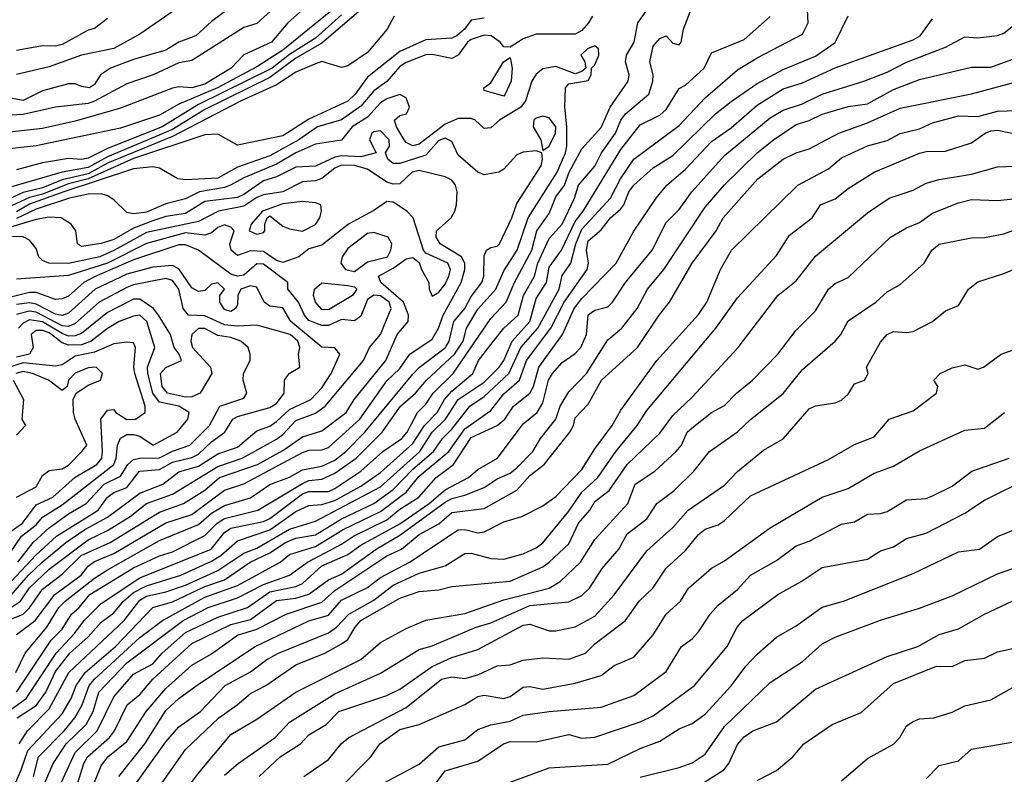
# Model space of a CAD drawing. Header units: metres. Extents: x -51132 to -49532, y -231222 to -229437.
# Tile 469 of 656: x -50080 to -50005, y -230299 to -230241. Entities that reach past the tile are written whole.
import ezdxf

# ---------------------------------------------------------------- set-up
doc = ezdxf.new("R2010")
doc.units = ezdxf.units.M
for name, color, linetype in [('CONTOUR_HALF', 8, 'Continuous'), ('CONTOUR_INDEX', 1, 'Continuous'), ('CONTOUR_INTER', 3, 'Continuous')]:
    doc.layers.add(name, color=color, linetype=linetype)

msp = doc.modelspace()

# ---------------------------------------------------------------- linework, layer by layer
at = {"layer": 'CONTOUR_HALF'}
for points, elevation in [([(-50058.08, -230237.662), (-50062.08, -230241.311), (-50063.08, -230241.632), (-50067.08, -230244.166), (-50068.08, -230244.352), (-50070.073, -230245.259), (-50072.08, -230245.956), (-50074.58, -230247.303), (-50075.08, -230247.461), (-50077.58, -230247.742), (-50080.08, -230248.331), (-50083.08, -230248.472)], 69.5), ([(-50066.21, -230238.759), (-50071.08, -230242.146), (-50073.08, -230243.243), (-50075.58, -230243.76), (-50078.08, -230244.657), (-50080.58, -230245.228)], 70.5), ([(-50082.403, -230303.759), (-50080.232, -230298.759), (-50079.709, -230297.259), (-50077.08, -230294.438), (-50076.367, -230293.259), (-50075.998, -230292.259), (-50075.296, -230291.259), (-50072.966, -230289.259), (-50070.097, -230286.259), (-50068.58, -230285.821), (-50066.08, -230284.646), (-50064.58, -230284.129), (-50062.589, -230282.759), (-50061.08, -230282.039), (-50059.867, -230281.259), (-50059.08, -230280.932), (-50057.58, -230280.655), (-50055.58, -230279.445), (-50053.08, -230278.245), (-50051.58, -230277.181), (-50050.08, -230275.608), (-50048.477, -230274.259), (-50047.807, -230273.259), (-50047.08, -230272.536), (-50045.691, -230270.759), (-50044.58, -230270.02), (-50042.678, -230268.259), (-50041.757, -230266.259), (-50040.466, -230264.759), (-50038.817, -230261.759), (-50038.58, -230260.712), (-50037.906, -230259.759), (-50037.545, -230258.259), (-50037.08, -230257.133), (-50034.868, -230254.759), (-50034.105, -230253.259), (-50033.08, -230251.759), (-50029.58, -230249.173), (-50027.58, -230247.028), (-50025.08, -230244.878), (-50023.58, -230243.96), (-50020.08, -230242.136), (-50019.661, -230241.259), (-50019.693, -230240.259)], 67.5), ([(-50055.58, -230239.693), (-50060.08, -230243.372), (-50062.08, -230244.641), (-50065.102, -230246.259), (-50068.08, -230247.524), (-50069.58, -230248.365), (-50072.58, -230249.369), (-50079.08, -230250.733), (-50082.08, -230251.072)], 68.5), ([(-50054.08, -230240.259), (-50057.08, -230242.818), (-50059.08, -230243.995), (-50061.08, -230245.478), (-50066.08, -230247.946), (-50068.58, -230249.479), (-50073.58, -230251.586), (-50075.08, -230252.404), (-50077.08, -230252.769), (-50081.58, -230254.074)], 67.5), ([(-50080.545, -230294.759), (-50079.08, -230293.804), (-50078.332, -230292.759), (-50077.58, -230291.187), (-50076.487, -230289.759), (-50075.08, -230288.526), (-50074.08, -230287.374), (-50073.08, -230286.666), (-50072.352, -230285.759), (-50071.58, -230285.101), (-50070.58, -230284.595), (-50067.931, -230283.759), (-50065.58, -230282.698), (-50064.859, -230282.259), (-50063.58, -230281.126), (-50061.08, -230280.278), (-50059.08, -230278.871), (-50058.08, -230278.402), (-50057.08, -230278.324), (-50056.08, -230278.019), (-50054.08, -230276.911), (-50052.58, -230275.877), (-50050.08, -230273.645), (-50049.182, -230272.259), (-50048.212, -230271.259), (-50047.635, -230270.259), (-50047.08, -230269.614), (-50045.467, -230268.259), (-50045.03, -230267.259), (-50043.869, -230265.759), (-50043.069, -230264.759), (-50041.967, -230263.759), (-50041.568, -230262.259), (-50040.721, -230260.759), (-50040.466, -230259.759), (-50039.58, -230257.864), (-50038.58, -230256.762), (-50037.631, -230254.759), (-50037.34, -230253.759), (-50036.08, -230252.288), (-50035.566, -230251.259), (-50034.468, -230249.759), (-50034.068, -230248.759), (-50033.723, -230248.259), (-50031.915, -230246.759), (-50031.604, -230245.759), (-50031.573, -230245.259), (-50031.83, -230244.259), (-50031.58, -230243.07), (-50031.08, -230242.468), (-50030.58, -230242.276), (-50030.08, -230242.833), (-50029.58, -230242.964), (-50029.421, -230242.759), (-50029.254, -230241.759), (-50028.486, -230239.759)], 66.5), ([(-50044.58, -230240.895), (-50045.58, -230241.072), (-50046.103, -230241.759), (-50046.698, -230242.259), (-50047.08, -230242.451), (-50049.08, -230242.577), (-50051.08, -230243.464), (-50053.58, -230245.452), (-50054.523, -230246.759), (-50055.08, -230247.294), (-50058.08, -230248.689), (-50060.08, -230249.958), (-50063.58, -230250.688), (-50065.08, -230249.837), (-50066.08, -230249.893), (-50071.58, -230251.703), (-50075.08, -230253.282), (-50076.58, -230253.654), (-50078.58, -230254.455), (-50079.58, -230254.697), (-50081.58, -230255.641)], 66.5), ([(-50078.405, -230299.759), (-50077.765, -230298.259), (-50076.765, -230296.759), (-50075.23, -230295.259), (-50074.696, -230294.259), (-50074.257, -230292.759), (-50072.08, -230290.504), (-50067.753, -230287.259), (-50065.837, -230286.259), (-50063.58, -230285.519), (-50061.58, -230284.48), (-50059.573, -230283.759), (-50058.197, -230282.759), (-50055.58, -230281.377), (-50054.648, -230280.759), (-50052.08, -230279.516), (-50051.08, -230278.701), (-50049.605, -230277.759), (-50048.277, -230276.259), (-50046.96, -230275.259), (-50045.58, -230273.185), (-50043.58, -230272.247), (-50043.006, -230271.759), (-50042.328, -230270.759), (-50041.08, -230269.766), (-50040.78, -230269.259), (-50040.376, -230267.759), (-50038.556, -230265.259), (-50037.672, -230263.259), (-50037.08, -230262.468), (-50034.435, -230259.759), (-50033.08, -230257.303), (-50031.362, -230254.759), (-50030.528, -230253.759), (-50029.08, -230252.524), (-50027.08, -230250.387), (-50025.58, -230249.336), (-50023.58, -230247.593), (-50021.58, -230246.356), (-50020.08, -230245.87), (-50017.58, -230244.723), (-50011.58, -230242.574), (-50011.039, -230242.259), (-50010.08, -230240.961)], 68.5), ([(-50080.575, -230292.759), (-50077.906, -230288.759), (-50077.08, -230287.918), (-50076.343, -230286.759), (-50075.758, -230286.259), (-50074.939, -230285.259), (-50071.58, -230283.197), (-50069.58, -230282.288), (-50068.58, -230281.984), (-50066.08, -230280.704), (-50065.149, -230279.759), (-50064.58, -230279.4), (-50062.008, -230278.759), (-50058.58, -230276.705), (-50058.08, -230276.477), (-50057.08, -230276.378), (-50056.08, -230275.916), (-50054.429, -230274.759), (-50052.437, -230272.759), (-50051.035, -230270.759), (-50049.866, -230269.759), (-50049.017, -230268.759), (-50046.861, -230266.759), (-50046.215, -230265.759), (-50045.941, -230264.759), (-50045.08, -230263.301), (-50043.678, -230261.759), (-50043.08, -230260.361), (-50042.056, -230258.759), (-50041.198, -230256.259), (-50038.98, -230252.759), (-50038.336, -230251.259), (-50038.236, -230250.759), (-50038.23, -230249.259), (-50038.39, -230247.759), (-50038.316, -230246.259), (-50038.08, -230245.97), (-50036.58, -230245.701), (-50036.365, -230245.259), (-50036.331, -230244.759), (-50036.08, -230244.508), (-50035.761, -230243.759), (-50035.779, -230243.259), (-50036.08, -230243.046), (-50036.645, -230243.259), (-50037.138, -230243.759), (-50036.846, -230244.259), (-50036.773, -230244.759), (-50037.08, -230245.001), (-50037.58, -230245.19), (-50039.08, -230244.619), (-50040.08, -230244.798), (-50040.58, -230245.211), (-50040.925, -230245.759), (-50041.416, -230247.259), (-50041.769, -230247.759), (-50043.4, -230248.759), (-50044.08, -230249.339), (-50044.58, -230249.386), (-50045.279, -230248.759), (-50045.58, -230248.637), (-50046.58, -230248.636), (-50047.58, -230249.058), (-50049.58, -230250.61), (-50050.08, -230250.742), (-50050.58, -230250.485), (-50050.748, -230250.259), (-50051.341, -230249.259), (-50051.493, -230248.759), (-50051.08, -230248.39), (-50050.567, -230248.259), (-50050.333, -230247.759), (-50050.58, -230247.024), (-50051.08, -230246.776), (-50052.08, -230247.11), (-50052.58, -230247.412), (-50053.58, -230248.53), (-50054.76, -230249.259), (-50055.58, -230250.293), (-50057.58, -230250.597), (-50059.08, -230251.262), (-50060.58, -230252.152), (-50063.08, -230253.188), (-50064.117, -230253.759), (-50064.58, -230253.941), (-50066.505, -230254.259), (-50067.58, -230254.812), (-50069.08, -230255.205), (-50070.58, -230255.836), (-50071.58, -230255.975), (-50072.08, -230255.87), (-50073.08, -230254.888), (-50073.58, -230254.59), (-50074.08, -230254.427), (-50075.08, -230254.453), (-50076.504, -230254.759), (-50079.08, -230255.615), (-50080.58, -230256.314)], 65.5), ([(-50075.853, -230299.759), (-50075.414, -230298.259), (-50075.127, -230297.759), (-50073.419, -230296.259), (-50073.031, -230295.759), (-50072.061, -230293.759), (-50071.08, -230292.947), (-50070.079, -230291.759), (-50067.08, -230289.034), (-50064.08, -230287.558), (-50062.58, -230287.184), (-50060.58, -230285.716), (-50059.08, -230285.549), (-50058.08, -230285.241), (-50056.58, -230284.121), (-50055.58, -230283.697), (-50052.891, -230281.759), (-50051.08, -230280.696), (-50047.58, -230278.162), (-50047.08, -230277.873), (-50046.08, -230277.618), (-50044.58, -230277.015), (-50043.58, -230276.361), (-50042.58, -230275.907), (-50042.08, -230275.504), (-50040.838, -230274.259), (-50040.249, -230273.259), (-50039.084, -230271.759), (-50038.742, -230270.759), (-50038.08, -230269.657), (-50036.704, -230268.259), (-50035.08, -230265.663), (-50033.983, -230264.759), (-50032.805, -230263.259), (-50032.01, -230261.759), (-50030.75, -230260.259), (-50027.58, -230255.444), (-50026.08, -230253.72), (-50023.571, -230251.259), (-50022.31, -230250.259), (-50020.58, -230249.1), (-50019.58, -230248.788), (-50018.58, -230248.299), (-50016.58, -230247.713), (-50015.08, -230247.494), (-50013.08, -230246.395), (-50011.08, -230245.636), (-50007.08, -230244.677), (-50005.58, -230244.679), (-50002.08, -230243.405)], 69.5), ([(-50072.706, -230299.259), (-50070.703, -230296.759), (-50069.08, -230294.181), (-50068.08, -230293.258), (-50066.58, -230292.164), (-50062.205, -230289.259), (-50058.08, -230287.276), (-50056.58, -230286.842), (-50055.58, -230285.692), (-50053.58, -230284.723), (-50052.58, -230283.951), (-50050.345, -230282.759), (-50046.58, -230280.286), (-50046.08, -230280.265), (-50045.08, -230280.518), (-50044.58, -230280.421), (-50043.08, -230279.67), (-50041.689, -230279.259), (-50040.08, -230278.432), (-50039.08, -230277.712), (-50037.08, -230275.641), (-50036.08, -230274.036), (-50034.729, -230272.259), (-50034.08, -230271.075), (-50031.299, -230267.259), (-50028.08, -230263.71), (-50027.46, -230262.759), (-50026.397, -230260.259), (-50025.541, -230258.759), (-50020.44, -230253.759), (-50018.08, -230252.496), (-50017.08, -230251.651), (-50015.08, -230250.741), (-50013.58, -230250.317), (-50012.58, -230249.79), (-50011.08, -230249.428), (-50010.08, -230248.955), (-50008.08, -230248.42), (-50006.58, -230248.46), (-50005.08, -230248.054), (-50002.08, -230247.948)], 70.5), ([(-50080.58, -230288.333), (-50079.15, -230287.259), (-50077.627, -230285.259), (-50075.617, -230283.759), (-50075.08, -230283.083), (-50074.58, -230282.724), (-50073.08, -230282.103), (-50069.08, -230279.732), (-50067.08, -230279.095), (-50064.58, -230277.226), (-50063.08, -230276.738), (-50058.58, -230274.322), (-50058.08, -230274.148), (-50057.08, -230274.119), (-50056.58, -230273.94), (-50054.167, -230271.759), (-50052.08, -230268.818), (-50051.08, -230267.857), (-50050.32, -230266.759), (-50048.58, -230265.598), (-50048.093, -230264.759), (-50047.735, -230263.759), (-50046.351, -230261.259), (-50046.065, -230260.259), (-50046.071, -230259.759), (-50046.332, -230259.259), (-50047.971, -230258.259), (-50048.29, -230257.759), (-50048.261, -230257.259), (-50047.136, -230256.259), (-50046.836, -230255.759), (-50046.72, -230255.259), (-50046.663, -230254.259), (-50046.803, -230253.759), (-50047.08, -230253.375), (-50047.58, -230253.104), (-50049.58, -230252.628), (-50050.138, -230252.759), (-50051.08, -230253.662), (-50051.58, -230253.674), (-50052.08, -230253.538), (-50053.58, -230252.528), (-50054.58, -230252.246), (-50055.58, -230252.219), (-50056.08, -230252.442), (-50057.08, -230253.235), (-50057.58, -230253.416), (-50058.58, -230253.498), (-50060.08, -230254.282), (-50061.58, -230254.502), (-50062.08, -230254.693), (-50063.08, -230255.371), (-50065.025, -230255.759), (-50066.58, -230256.548), (-50070.58, -230257.41), (-50073.08, -230258.796), (-50074.16, -230259.259), (-50076.58, -230259.785), (-50078.106, -230259.759), (-50078.58, -230259.545), (-50078.866, -230259.259), (-50079.08, -230258.622), (-50079.58, -230258.001), (-50080.08, -230257.744), (-50081.08, -230257.715)], 64.5), ([(-50069.381, -230299.759), (-50067.58, -230297.193), (-50065.003, -230294.759), (-50063.593, -230293.759), (-50062.58, -230292.862), (-50061.401, -230292.259), (-50059.08, -230290.665), (-50056.841, -230289.759), (-50055.58, -230289.046), (-50055.08, -230288.716), (-50054.528, -230287.759), (-50054.08, -230287.26), (-50051.08, -230285.546), (-50049.58, -230285.028), (-50048.08, -230284.9), (-50047.08, -230284.647), (-50042.58, -230284.236), (-50040.08, -230283.125), (-50039.58, -230282.759), (-50038.08, -230281.346), (-50037.316, -230279.759), (-50036.465, -230278.759), (-50036.08, -230278.088), (-50034.96, -230277.259), (-50033.58, -230275.253), (-50031.08, -230272.849), (-50030.08, -230271.474), (-50028.58, -230270.063), (-50025.049, -230266.259), (-50021.994, -230262.259), (-50020.58, -230261.126), (-50019.08, -230259.214), (-50015.08, -230255.876), (-50013.414, -230254.759), (-50011.58, -230254.147), (-50010.58, -230253.605), (-50009.58, -230253.319), (-50007.08, -230252.914), (-50005.08, -230252.355), (-50003.08, -230252.275)], 71.5), ([(-50064.58, -230299.16), (-50063.512, -230298.259), (-50060.671, -230296.259), (-50059.58, -230295.072), (-50056.08, -230292.888), (-50052.58, -230291.301), (-50049.58, -230289.481), (-50048.58, -230289.195), (-50045.213, -230287.759), (-50044.08, -230287.435), (-50041.08, -230286.109), (-50038.08, -230285.819), (-50037.08, -230285.336), (-50036.492, -230284.759), (-50035.515, -230283.259), (-50034.236, -230281.759), (-50033.58, -230280.575), (-50032.08, -230279.437), (-50031.29, -230278.259), (-50029.972, -230277.259), (-50028.443, -230275.759), (-50027.244, -230274.259), (-50025.08, -230272.738), (-50024.08, -230271.781), (-50021.58, -230269.788), (-50020.08, -230267.936), (-50017.573, -230265.759), (-50017.139, -230265.259), (-50016.58, -230264.199), (-50014.448, -230262.759), (-50013.58, -230261.966), (-50012.58, -230261.406), (-50010.71, -230259.759), (-50010.135, -230258.759), (-50009.58, -230258.302), (-50007.08, -230257.801), (-50006.08, -230257.784), (-50004.58, -230257.489), (-50002.58, -230256.76)], 72.5), ([(-50053.58, -230257.477), (-50055.08, -230258.626), (-50055.512, -230259.259), (-50055.614, -230259.759), (-50055.273, -230260.259), (-50054.58, -230260.393), (-50053.58, -230259.664), (-50052.037, -230259.259), (-50051.774, -230258.759), (-50051.703, -230258.259), (-50051.979, -230257.759), (-50053.08, -230257.393), (-50053.58, -230257.477)], 63.5), ([(-50081.58, -230286.646), (-50080.286, -230285.759), (-50079.58, -230284.754), (-50078.08, -230283.296), (-50075.08, -230281.038), (-50073.58, -230280.321), (-50071.844, -230279.259), (-50070.58, -230278.254), (-50068.58, -230277.545), (-50065.08, -230275.4), (-50063.211, -230274.759), (-50060.58, -230273.298), (-50060.08, -230272.932), (-50059.08, -230271.861), (-50057.58, -230271.301), (-50056.833, -230270.759), (-50053.869, -230267.259), (-50053.406, -230266.259), (-50052.567, -230265.259), (-50051.754, -230263.259), (-50051.912, -230262.759), (-50052.58, -230262.277), (-50053.08, -230262.228), (-50053.58, -230262.566), (-50054.08, -230263.835), (-50054.58, -230264.199), (-50055.58, -230264.104), (-50056.58, -230264.563), (-50057.08, -230264.568), (-50058.08, -230264.171), (-50058.416, -230263.759), (-50058.877, -230262.759), (-50059.69, -230261.759), (-50059.688, -230261.259), (-50061.58, -230259.838), (-50062.08, -230259.803), (-50063.08, -230260.671), (-50063.58, -230260.764), (-50064.08, -230260.605), (-50066.58, -230258.764), (-50067.58, -230258.352), (-50068.08, -230258.347), (-50071.58, -230259.493), (-50074.58, -230260.808), (-50075.394, -230261.259), (-50076.58, -230262.31), (-50077.08, -230262.491), (-50077.58, -230262.555), (-50079.08, -230262.024), (-50079.58, -230262.009), (-50082.08, -230262.631)], 63.5), ([(-50081.004, -230284.259), (-50079.08, -230282.195), (-50077.518, -230280.759), (-50074.294, -230278.759), (-50073.57, -230277.759), (-50073.08, -230277.406), (-50072.08, -230277.01), (-50071.127, -230275.759), (-50069.58, -230275.634), (-50068.58, -230275.066), (-50067.08, -230274.713), (-50066.58, -230274.45), (-50065.58, -230273.5), (-50064.553, -230272.759), (-50063.927, -230271.759), (-50063.58, -230271.562), (-50061.08, -230270.854), (-50060.58, -230270.566), (-50059.987, -230269.759), (-50059.95, -230268.759), (-50059.593, -230268.259), (-50058.779, -230267.759), (-50058.868, -230266.759), (-50058.774, -230266.259), (-50058.918, -230265.759), (-50059.524, -230265.259), (-50062.08, -230264.532), (-50063.58, -230264.61), (-50064.58, -230264.506), (-50066.08, -230263.808), (-50067.34, -230263.759), (-50067.766, -230263.259), (-50068.08, -230261.768), (-50068.58, -230261.101), (-50069.08, -230260.943), (-50071.58, -230261.426), (-50072.08, -230261.628), (-50074.228, -230262.759), (-50076.08, -230264.397), (-50076.58, -230264.628), (-50077.08, -230264.573), (-50079.08, -230263.538), (-50079.58, -230263.445), (-50080.58, -230263.699)], 62.5), ([(-50081.08, -230282.04), (-50080.209, -230280.759), (-50079.08, -230279.891), (-50078.58, -230279.296), (-50077.08, -230278.353), (-50073.095, -230275.259), (-50072.918, -230274.759), (-50072.817, -230273.759), (-50072.58, -230273.235), (-50072.08, -230272.939), (-50071.58, -230272.937), (-50071.08, -230273.075), (-50070.066, -230273.759), (-50068.221, -230272.759), (-50067.395, -230271.759), (-50067.284, -230271.259), (-50068.095, -230270.759), (-50069.58, -230270.458), (-50070.08, -230269.765), (-50070.487, -230268.259), (-50070.494, -230267.759), (-50069.935, -230266.259), (-50070.562, -230264.259), (-50071.08, -230263.768), (-50071.58, -230263.837), (-50072.67, -230264.259), (-50073.58, -230264.79), (-50074.844, -230265.759), (-50075.58, -230266.035), (-50076.58, -230266.071), (-50077.08, -230265.883), (-50078.08, -230265.132), (-50078.58, -230264.928), (-50079.08, -230264.939), (-50079.454, -230265.259), (-50079.289, -230266.259), (-50079.58, -230266.758), (-50080.58, -230266.99)], 61.5), ([(-50058.479, -230299.259), (-50056.58, -230297.954), (-50055.605, -230296.759), (-50055.008, -230296.259), (-50050.58, -230293.94), (-50047.879, -230291.759), (-50047.08, -230291.591), (-50046.08, -230291.708), (-50045.08, -230291.43), (-50043.58, -230290.737), (-50042.58, -230290.67), (-50041.58, -230290.308), (-50040.08, -230290.127), (-50038.08, -230290.244), (-50036.795, -230289.759), (-50036.08, -230289.055), (-50033.708, -230287.259), (-50032.662, -230285.759), (-50031.619, -230284.759), (-50030.58, -230283.232), (-50029.08, -230281.867), (-50028.08, -230280.634), (-50027.58, -230280.24), (-50026.58, -230279.898), (-50026.08, -230279.57), (-50024.08, -230277.672), (-50018.08, -230274.874), (-50016.08, -230273.722), (-50014.58, -230273.132), (-50013.428, -230271.759), (-50011.58, -230271.12), (-50009.784, -230269.759), (-50009.678, -230269.259), (-50009.985, -230268.759), (-50009.493, -230268.259), (-50008.58, -230267.812), (-50007.58, -230267.587), (-50006.58, -230267.915), (-50006.155, -230267.759), (-50004.794, -230266.759), (-50002.58, -230265.959)], 73.5), ([(-50080.583, -230277.759), (-50079.08, -230276.969), (-50078.58, -230276.106), (-50078.08, -230275.703), (-50077.08, -230275.577), (-50076.58, -230275.31), (-50075.559, -230274.259), (-50075.178, -230273.759), (-50076.061, -230271.759), (-50076.207, -230271.259), (-50076.223, -230270.259), (-50075.985, -230269.759), (-50075.08, -230269.157), (-50074.108, -230268.759), (-50073.968, -230268.259), (-50074.447, -230267.759), (-50075.08, -230267.826), (-50076.08, -230268.219), (-50076.585, -230268.759), (-50076.694, -230269.259), (-50077.08, -230269.55), (-50078.127, -230268.759), (-50079.348, -230268.259), (-50080.08, -230268.088), (-50080.635, -230268.259)], 60.5), ([(-50080.831, -230268.759), (-50080.055, -230270.259), (-50080.175, -230271.759), (-50079.9, -230272.259), (-50080.58, -230273)], 60.5), ([(-50052.28, -230299.759), (-50049.58, -230298.315), (-50048.08, -230296.983), (-50046.08, -230296.448), (-50045.08, -230295.643), (-50044.08, -230295.298), (-50042.58, -230294.991), (-50041.58, -230294.544), (-50039.58, -230294.254), (-50035.58, -230293.934), (-50033.08, -230293.035), (-50030.58, -230291.188), (-50029.403, -230289.259), (-50028.58, -230288.667), (-50028.08, -230288.132), (-50027.19, -230286.759), (-50026.58, -230286.081), (-50025.08, -230284.866), (-50024.08, -230283.78), (-50022.08, -230282.651), (-50020.58, -230281.499), (-50019.58, -230281.155), (-50017.08, -230279.846), (-50016.08, -230279.665), (-50015.08, -230279.082), (-50014.08, -230279.029), (-50013.58, -230278.865), (-50012.08, -230277.974), (-50010.58, -230277.859), (-50010.08, -230277.656), (-50008.58, -230276.923), (-50007.051, -230275.759), (-50004.168, -230274.759)], 74.5), ([(-50042.58, -230299.695), (-50039.58, -230298.602), (-50035.08, -230298.312), (-50032.58, -230297.107), (-50031.08, -230296.534), (-50029.58, -230295.584), (-50028.58, -230295.186), (-50027.58, -230294.459), (-50025.58, -230292.295), (-50024.447, -230290.759), (-50023.58, -230289.854), (-50022.08, -230288.544), (-50020.58, -230287.671), (-50018.58, -230286.225), (-50016.941, -230285.759), (-50011.58, -230283.643), (-50008.08, -230281.979), (-50006.466, -230281.759), (-50005.08, -230280.787), (-50002.58, -230279.796)], 75.5), ([(-50028.535, -230300.259), (-50026.142, -230298.759), (-50025.746, -230298.259), (-50025.08, -230296.796), (-50024.58, -230296.211), (-50023.909, -230295.759), (-50022.08, -230295.042), (-50019.08, -230292.539), (-50013.58, -230290.019), (-50011.219, -230289.259), (-50009.58, -230288.339), (-50008.08, -230287.886), (-50006.08, -230286.765), (-50003.942, -230285.759)], 76.5), ([(-50017.08, -230299.584), (-50015.08, -230297.885), (-50013.08, -230296.781), (-50012.588, -230296.259), (-50012.08, -230295.355), (-50011.58, -230295.025), (-50011.08, -230294.834), (-50009.983, -230294.759), (-50008.58, -230294.304), (-50007.58, -230293.819), (-50005.58, -230293.374), (-50003.58, -230292.235)], 77.5)]:
    msp.add_lwpolyline(points, dxfattribs=dict(at, elevation=elevation))
at = {"layer": 'CONTOUR_INDEX'}
for points, elevation in [([(-50064.08, -230240.059), (-50065.58, -230241.166), (-50066.776, -230242.259), (-50068.08, -230242.764), (-50069.08, -230243.369), (-50071.58, -230244.092), (-50073.358, -230244.759), (-50074.11, -230245.259), (-50074.58, -230246.006), (-50074.976, -230246.259), (-50075.58, -230246.175), (-50076.08, -230245.948), (-50076.58, -230245.955), (-50078.58, -230246.489), (-50080.08, -230247.247), (-50081.58, -230246.967)], 70), ([(-50074.816, -230300.259), (-50074.08, -230298.451), (-50073.546, -230297.759), (-50072.08, -230296.556), (-50070.595, -230294.259), (-50069.08, -230292.485), (-50067.08, -230290.703), (-50065.58, -230289.83), (-50063.58, -230288.392), (-50062.08, -230287.936), (-50059.822, -230286.759), (-50057.08, -230285.839), (-50056.08, -230284.942), (-50052.08, -230282.282), (-50050.961, -230281.759), (-50049.58, -230280.628), (-50048.08, -230279.825), (-50047.08, -230278.935), (-50044.58, -230278.627), (-50042.08, -230277.23), (-50041.08, -230276.101), (-50039.973, -230275.259), (-50037.999, -230272.759), (-50037.708, -230272.259), (-50037.58, -230271.666), (-50036.58, -230270.609), (-50035.56, -230268.759), (-50032.794, -230266.259), (-50031.13, -230263.759), (-50030.315, -230262.759), (-50028.589, -230259.759), (-50026.722, -230257.259), (-50026.195, -230256.259), (-50023.532, -230253.259), (-50021.58, -230251.747), (-50020.58, -230251.272), (-50019.58, -230250.973), (-50017.28, -230249.759), (-50015.08, -230248.968), (-50012.58, -230247.826), (-50007.08, -230246.732), (-50002.58, -230245.533)], 70), ([(-50040.58, -230248.596), (-50040.774, -230248.759), (-50040.813, -230249.259), (-50040.227, -230250.259), (-50040.08, -230251.077), (-50039.58, -230250.749), (-50039.103, -230249.759), (-50039.075, -230249.259), (-50039.58, -230248.57), (-50040.08, -230248.459), (-50040.58, -230248.596)], 65), ([(-50080.625, -230291.259), (-50079.911, -230289.759), (-50078.254, -230287.759), (-50077.332, -230286.259), (-50076.83, -230285.759), (-50074.58, -230284.001), (-50073.58, -230283.365), (-50069.58, -230281.11), (-50066.58, -230279.869), (-50065.58, -230278.988), (-50064.58, -230278.395), (-50062.58, -230277.805), (-50061.08, -230276.795), (-50059.58, -230276.233), (-50058.58, -230275.65), (-50057.08, -230275.38), (-50056.08, -230274.926), (-50055.24, -230274.259), (-50053.783, -230272.759), (-50050.08, -230268.307), (-50049.58, -230267.795), (-50047.568, -230266.259), (-50047.293, -230265.759), (-50046.911, -230264.259), (-50046.083, -230263.259), (-50045.58, -230262.326), (-50044.778, -230261.259), (-50044.626, -230260.759), (-50044.58, -230259.184), (-50044.404, -230258.759), (-50044.08, -230258.552), (-50043.58, -230258.463), (-50043.405, -230258.259), (-50042.459, -230256.259), (-50042.08, -230255.158), (-50040.211, -230252.259), (-50040.094, -230251.759), (-50040.159, -230251.259), (-50040.58, -230251.117), (-50041.58, -230251.209), (-50042.08, -230251.412), (-50043.08, -230252.528), (-50043.45, -230252.759), (-50044.58, -230252.954), (-50045.08, -230252.75), (-50046.58, -230251.456), (-50047.08, -230250.394), (-50047.58, -230250.151), (-50048.08, -230250.328), (-50049.08, -230251.451), (-50051.08, -230252.085), (-50051.58, -230252.101), (-50052.006, -230251.759), (-50052.184, -230251.259), (-50051.887, -230250.759), (-50051.91, -230250.259), (-50052.58, -230249.576), (-50053.08, -230249.65), (-50053.247, -230249.759), (-50053.412, -230250.259), (-50052.908, -230251.259), (-50054.08, -230251.584), (-50055.58, -230251.504), (-50056.08, -230251.592), (-50057.58, -230252.299), (-50059.08, -230252.364), (-50060.58, -230253.104), (-50061.58, -230253.431), (-50063.08, -230254.483), (-50063.58, -230254.693), (-50066.08, -230255.025), (-50067.58, -230255.937), (-50069.08, -230256.176), (-50070.08, -230256.491), (-50071.58, -230257.066), (-50073.08, -230257.95), (-50074.08, -230258.234), (-50075.58, -230258.472), (-50075.895, -230258.259), (-50076.026, -230257.259), (-50076.379, -230256.759), (-50077.145, -230256.259), (-50078.08, -230256.223), (-50079.08, -230256.393), (-50082.018, -230257.259)], 65), ([(-50048.58, -230300.172), (-50047.58, -230298.836), (-50045.08, -230298.071), (-50043.105, -230296.759), (-50042.58, -230296.576), (-50040.58, -230296.588), (-50038.08, -230296.032), (-50037.08, -230296.319), (-50036.08, -230296.244), (-50032.58, -230295.049), (-50031.58, -230294.589), (-50028.393, -230292.259), (-50025.887, -230289.259), (-50025.108, -230287.759), (-50024.673, -230287.259), (-50021.989, -230285.259), (-50020.183, -230284.259), (-50018.58, -230283.191), (-50015.08, -230282.535), (-50014.08, -230281.908), (-50013.08, -230281.597), (-50012.08, -230280.955), (-50010.58, -230280.531), (-50007.58, -230279.01), (-50006.08, -230277.994), (-50002.568, -230276.259)], 75)]:
    msp.add_lwpolyline(points, dxfattribs=dict(at, elevation=elevation))
at = {"layer": 'CONTOUR_INTER'}
for points, elevation in [([(-50058.58, -230240.259), (-50059.708, -230241.259), (-50060.946, -230242.759), (-50063.08, -230243.716), (-50064.057, -230244.759), (-50066.08, -230245.996), (-50067.08, -230246.254), (-50068.08, -230246.184), (-50068.58, -230246.296), (-50072.58, -230247.822), (-50076.08, -230248.841), (-50078.58, -230249.396), (-50081.58, -230249.732)], 69), ([(-50081.222, -230294.259), (-50079.851, -230293.259), (-50077.534, -230289.759), (-50076.13, -230288.259), (-50075.382, -230287.259), (-50074.08, -230285.942), (-50071.08, -230283.978), (-50065.613, -230281.759), (-50064.58, -230280.48), (-50064.08, -230280.141), (-50061.58, -230279.633), (-50061.08, -230279.395), (-50058.58, -230277.515), (-50058.08, -230277.34), (-50056.58, -230277.327), (-50056.08, -230277.099), (-50054.08, -230275.753), (-50052.377, -230274.259), (-50050.92, -230273.259), (-50050.509, -230272.759), (-50049.714, -230271.259), (-50049.08, -230270.602), (-50048.514, -230269.759), (-50046.966, -230268.259), (-50044.08, -230264.02), (-50042.9, -230262.759), (-50042.254, -230261.259), (-50040.912, -230258.759), (-50040.534, -230257.259), (-50039.58, -230255.928), (-50039.08, -230254.647), (-50038.412, -230253.759), (-50038.05, -230252.759), (-50037.08, -230250.959), (-50035.58, -230249.307), (-50034.899, -230247.759), (-50033.493, -230245.759), (-50033.436, -230245.259), (-50033.71, -230244.259), (-50033.635, -230243.759), (-50033.056, -230242.759), (-50032.761, -230241.259), (-50031.681, -230239.759)], 66), ([(-50051.521, -230240.759), (-50052.061, -230241.759), (-50053.58, -230243.539), (-50055.08, -230244.568), (-50055.58, -230244.69), (-50057.08, -230244.233), (-50057.58, -230244.415), (-50059.08, -230245.063), (-50060.58, -230246.023), (-50063.3, -230247.259), (-50068.58, -230250.022), (-50073.58, -230252.064), (-50075.08, -230252.881), (-50077.08, -230253.355), (-50078.58, -230253.951), (-50080.08, -230254.324), (-50081.08, -230254.789)], 67), ([(-50055.58, -230240.649), (-50057.58, -230242.438), (-50059.58, -230243.699), (-50060.914, -230244.759), (-50066.58, -230247.543), (-50069.383, -230249.259), (-50073.58, -230250.934), (-50075.08, -230251.689), (-50075.58, -230251.772), (-50076.58, -230251.694), (-50078.58, -230252.041), (-50080.58, -230252.569)], 68), ([(-50036.262, -230240.759), (-50036.561, -230241.259), (-50037.08, -230241.86), (-50037.58, -230242.131), (-50040.58, -230242.145), (-50041.58, -230242.493), (-50042.58, -230243.144), (-50043.08, -230243.119), (-50043.347, -230242.759), (-50044.039, -230242.259), (-50044.58, -230242.22), (-50045.58, -230242.54), (-50045.864, -230242.759), (-50046.58, -230243.765), (-50047.08, -230244.003), (-50048.58, -230243.695), (-50049.08, -230243.737), (-50050.58, -230244.329), (-50051.08, -230244.628), (-50052.08, -230245.767), (-50053.08, -230246.499), (-50054.08, -230247.672), (-50055.58, -230248.725), (-50057.413, -230249.259), (-50058.864, -230250.259), (-50061.08, -230251.492), (-50063.58, -230252.36), (-50065.08, -230253.229), (-50067.58, -230253.347), (-50068.169, -230253.259), (-50069.58, -230252.454), (-50070.08, -230252.338), (-50071.58, -230252.512), (-50076.953, -230254.259), (-50079.58, -230255.229), (-50080.58, -230255.804)], 66), ([(-50073.58, -230240.941), (-50074.58, -230241.694), (-50075.08, -230241.823), (-50077.08, -230242.92), (-50077.58, -230243.057), (-50078.58, -230243.029), (-50080.58, -230243.387)], 71), ([(-50080.373, -230296.759), (-50079.738, -230295.759), (-50078.08, -230294.062), (-50076.555, -230291.259), (-50072.295, -230287.259), (-50071.08, -230285.682), (-50070.58, -230285.373), (-50069.08, -230285.06), (-50067.58, -230284.527), (-50065.08, -230283.408), (-50063.08, -230282.085), (-50062.08, -230281.692), (-50059.58, -230280.222), (-50057.58, -230279.616), (-50052.58, -230276.962), (-50049.53, -230274.259), (-50048.58, -230272.77), (-50047.558, -230271.759), (-50046.58, -230270.238), (-50044.58, -230268.91), (-50043.435, -230267.759), (-50043.085, -230267.259), (-50042.438, -230265.759), (-50041.08, -230264.255), (-50040.58, -230262.472), (-50039.797, -230261.259), (-50039.58, -230260.063), (-50038.643, -230258.759), (-50037.58, -230256.542), (-50036.977, -230255.759), (-50034.08, -230251.002), (-50032.58, -230249.123), (-50031.08, -230248.359), (-50030.58, -230247.936), (-50029.58, -230246.323), (-50029.08, -230246.052), (-50027.651, -230244.759), (-50027.08, -230243.564), (-50024.58, -230242.545), (-50022.58, -230240.778)], 67), ([(-50079.286, -230299.259), (-50078.895, -230297.759), (-50076.911, -230295.759), (-50076.084, -230294.759), (-50075.523, -230293.759), (-50074.99, -230292.259), (-50074.58, -230291.766), (-50071.08, -230288.573), (-50069.347, -230287.259), (-50066.08, -230285.458), (-50063.58, -230284.556), (-50060.282, -230282.759), (-50059.58, -230282.181), (-50057.58, -230281.555), (-50055.447, -230280.259), (-50052.58, -230278.881), (-50050.58, -230277.381), (-50049.58, -230276.158), (-50047.3, -230274.259), (-50046.08, -230272.512), (-50044.08, -230271.088), (-50043.08, -230269.821), (-50041.881, -230268.759), (-50041.328, -230267.259), (-50039.462, -230264.759), (-50038.429, -230262.759), (-50036.659, -230260.259), (-50036.553, -230259.759), (-50036.707, -230258.759), (-50036.58, -230258.029), (-50035.58, -230257.193), (-50034.869, -230256.259), (-50034.08, -230255.57), (-50033.839, -230255.259), (-50033.455, -230254.259), (-50033.08, -230253.755), (-50031.58, -230252.413), (-50030.08, -230251.476), (-50026.789, -230248.259), (-50025.58, -230247.307), (-50023.58, -230245.941), (-50021.58, -230244.86), (-50019.08, -230243.82), (-50017.58, -230242.777), (-50016.58, -230240.738)], 68), ([(-50077.14, -230299.759), (-50076.08, -230297.402), (-50074.378, -230295.759), (-50073.08, -230293.12), (-50071.58, -230291.383), (-50070.08, -230290.579), (-50069.369, -230289.759), (-50067.58, -230288.192), (-50065.08, -230287.001), (-50062.799, -230286.259), (-50061.08, -230285.048), (-50059.08, -230284.646), (-50058.58, -230284.416), (-50057.08, -230283.044), (-50055.08, -230282.166), (-50054.08, -230281.461), (-50051.08, -230279.822), (-50048.812, -230278.259), (-50047.58, -230277.206), (-50045.801, -230276.259), (-50045.08, -230275.634), (-50043.554, -230274.759), (-50041.58, -230272.132), (-50040.519, -230271.259), (-50040.08, -230270.498), (-50039.647, -230268.759), (-50039.338, -230268.259), (-50038.58, -230267.41), (-50037.58, -230266.717), (-50037.14, -230266.259), (-50036.718, -230265.259), (-50036.58, -230263.727), (-50036.08, -230263.371), (-50035.08, -230263.119), (-50034.712, -230262.759), (-50033.72, -230261.259), (-50031.648, -230258.759), (-50030.58, -230256.617), (-50029.58, -230255.627), (-50028.614, -230254.259), (-50026.08, -230251.475), (-50022.58, -230248.587), (-50021.58, -230247.981), (-50020.08, -230247.493), (-50018.58, -230246.744), (-50015.372, -230245.759), (-50013.58, -230245.049), (-50012.08, -230244.303), (-50009.08, -230243.135), (-50007.58, -230242.339), (-50006.58, -230242.409), (-50005.08, -230242.24), (-50004.58, -230242.067), (-50003.585, -230241.259)], 69), ([(-50043.101, -230244.259), (-50042.58, -230243.931), (-50042.436, -230244.759), (-50042.517, -230245.759), (-50042.973, -230246.759), (-50043.08, -230246.898), (-50044.58, -230246.468), (-50044.608, -230246.259), (-50044.08, -230245.894), (-50043.101, -230244.259)], 66), ([(-50072.067, -230300.759), (-50069.08, -230296.595), (-50068.08, -230295.447), (-50066.427, -230294.259), (-50064.512, -230292.259), (-50062.58, -230291.211), (-50061.323, -230290.259), (-50060.42, -230289.759), (-50056.58, -230288.205), (-50055.962, -230287.759), (-50055.009, -230286.759), (-50053.08, -230285.688), (-50051.58, -230284.547), (-50049.58, -230283.604), (-50047.58, -230283.062), (-50046.08, -230282.091), (-50045.58, -230282.075), (-50044.08, -230282.481), (-50043.08, -230282.526), (-50041.58, -230282.122), (-50040.58, -230281.66), (-50040.08, -230281.281), (-50038.08, -230278.84), (-50037.08, -230277.382), (-50035.833, -230276.259), (-50034.452, -230274.259), (-50032.808, -230272.259), (-50032.08, -230271.095), (-50026.767, -230264.759), (-50025.08, -230262.416), (-50022.08, -230259.167), (-50021.08, -230257.607), (-50019.35, -230256.259), (-50018.701, -230255.259), (-50017.58, -230254.816), (-50016.58, -230254.015), (-50014.58, -230252.747), (-50011.08, -230251.301), (-50010.58, -230251.178), (-50009.08, -230251.146), (-50007.08, -230250.496), (-50006.028, -230249.759), (-50005.58, -230249.587), (-50005.08, -230249.519), (-50003.08, -230249.928)], 71), ([(-50081.281, -230287.259), (-50080.064, -230286.759), (-50079.58, -230286.292), (-50078.58, -230284.841), (-50077.08, -230283.704), (-50075.599, -230282.259), (-50073.379, -230281.259), (-50069.58, -230278.923), (-50067.721, -230278.259), (-50066.08, -230277.227), (-50064.963, -230276.259), (-50062.041, -230275.259), (-50060.08, -230274.173), (-50058.58, -230273.132), (-50057.08, -230272.668), (-50055.212, -230271.259), (-50054.592, -230270.259), (-50052.153, -230267.259), (-50051.288, -230265.259), (-50050.444, -230264.259), (-50050.424, -230263.759), (-50050.8, -230262.759), (-50052.536, -230261.259), (-50052.73, -230260.759), (-50051.58, -230260.148), (-50050.58, -230259.437), (-50050.08, -230259.319), (-50049.58, -230259.703), (-50049.409, -230260.259), (-50048.837, -230261.259), (-50048.817, -230261.759), (-50048.58, -230262.31), (-50048.08, -230261.986), (-50047.58, -230261.364), (-50047.297, -230260.759), (-50047.185, -230260.259), (-50047.397, -230259.759), (-50049.08, -230258.996), (-50049.254, -230258.759), (-50050.057, -230256.259), (-50050.552, -230255.759), (-50051.58, -230255.076), (-50052.08, -230255.002), (-50053.08, -230255.713), (-50055.042, -230256.759), (-50057.08, -230258.361), (-50058.08, -230258.647), (-50058.847, -230259.259), (-50060.08, -230259.717), (-50060.58, -230259.558), (-50061.58, -230258.864), (-50062.58, -230258.816), (-50063.58, -230259.168), (-50064.049, -230258.759), (-50064.167, -230258.259), (-50063.824, -230257.259), (-50064.08, -230256.988), (-50064.58, -230256.812), (-50065.08, -230257.009), (-50065.58, -230257.434), (-50066.08, -230257.596), (-50067.58, -230257.412), (-50070.58, -230258.242), (-50073.572, -230259.759), (-50076.58, -230260.711), (-50080.58, -230260.997)], 64), ([(-50068.277, -230301.259), (-50066.58, -230298.993), (-50064.08, -230296.017), (-50062.08, -230294.843), (-50059.08, -230292.768), (-50054.08, -230290.27), (-50052.58, -230288.937), (-50050.58, -230287.86), (-50049.08, -230287.222), (-50046.08, -230286.72), (-50043.08, -230285.654), (-50039.58, -230284.775), (-50038.743, -230284.259), (-50037.184, -230282.759), (-50036.08, -230281.024), (-50033.533, -230278.259), (-50032.965, -230276.759), (-50031.443, -230275.759), (-50029.818, -230274.259), (-50029.39, -230273.759), (-50028.953, -230272.759), (-50028.58, -230272.423), (-50027.08, -230271.263), (-50026.08, -230270.715), (-50025.16, -230269.759), (-50023.924, -230268.759), (-50021.988, -230266.759), (-50020.58, -230264.923), (-50019.08, -230263.43), (-50018.08, -230261.771), (-50017.58, -230261.311), (-50016.58, -230260.863), (-50013.316, -230257.759), (-50012.08, -230257.028), (-50011.08, -230256.635), (-50010.08, -230255.921), (-50008.08, -230255.119), (-50007.08, -230254.847), (-50005.08, -230254.937), (-50003.58, -230254.791)], 72), ([(-50060.08, -230255.197), (-50061.652, -230255.759), (-50062.525, -230256.759), (-50062.668, -230257.259), (-50062.08, -230257.537), (-50061.58, -230257.394), (-50061.459, -230257.259), (-50061.475, -230256.759), (-50061.28, -230256.259), (-50061.08, -230256.104), (-50060.08, -230256.916), (-50059.58, -230257.127), (-50058.58, -230257.285), (-50057.58, -230256.783), (-50057.227, -230256.259), (-50057.113, -230255.759), (-50057.16, -230255.259), (-50057.58, -230255.104), (-50058.58, -230255.021), (-50060.08, -230255.197)], 64), ([(-50082.08, -230286.516), (-50079.662, -230283.759), (-50078.6, -230282.759), (-50076.787, -230281.259), (-50075.333, -230280.259), (-50073.58, -230279.308), (-50071.08, -230277.46), (-50069.324, -230276.759), (-50068.08, -230275.825), (-50066.58, -230275.392), (-50065.08, -230274.443), (-50063.58, -230273.917), (-50062.08, -230272.65), (-50061.08, -230272.298), (-50060.58, -230271.951), (-50059.58, -230271.023), (-50057.938, -230270.259), (-50057.08, -230269.347), (-50056.368, -230268.259), (-50055.689, -230266.759), (-50056.08, -230266.286), (-50057.08, -230266.227), (-50059.471, -230264.259), (-50060.08, -230263.19), (-50061.08, -230263.063), (-50061.53, -230262.759), (-50062.08, -230261.609), (-50062.58, -230261.504), (-50063.321, -230261.759), (-50063.553, -230262.259), (-50063.58, -230262.967), (-50063.717, -230263.259), (-50064.08, -230263.475), (-50064.58, -230263.333), (-50064.937, -230262.759), (-50064.945, -230262.259), (-50064.581, -230261.759), (-50065.08, -230261.266), (-50065.58, -230261.375), (-50066.08, -230261.87), (-50066.58, -230261.94), (-50067.08, -230261.661), (-50068.08, -230260.203), (-50068.58, -230259.948), (-50070.08, -230260.055), (-50072.08, -230260.598), (-50074.538, -230261.759), (-50076.58, -230263.607), (-50077.08, -230263.789), (-50077.58, -230263.688), (-50079.08, -230262.926), (-50079.58, -230262.803), (-50080.58, -230262.935)], 63), ([(-50061.917, -230299.259), (-50060.303, -230297.759), (-50058.72, -230296.759), (-50058.08, -230296.051), (-50056.75, -230295.259), (-50055.771, -230294.259), (-50052.08, -230293.038), (-50051.08, -230292.532), (-50048.58, -230290.806), (-50047.08, -230290.115), (-50045.08, -230289.483), (-50041.58, -230287.621), (-50041.08, -230287.542), (-50039.58, -230288.048), (-50039.08, -230288.053), (-50037.58, -230287.739), (-50036.08, -230286.924), (-50034.58, -230285.274), (-50032.08, -230281.897), (-50030.08, -230280.091), (-50028.878, -230278.759), (-50026.08, -230276.831), (-50025.08, -230275.798), (-50023.08, -230274.158), (-50021.58, -230273.287), (-50019.58, -230270.972), (-50019.08, -230270.733), (-50017.58, -230270.508), (-50017.08, -230270.304), (-50016.58, -230269.828), (-50016.08, -230269.033), (-50015.312, -230268.759), (-50015.035, -230268.259), (-50015.168, -230267.759), (-50014.08, -230265.849), (-50013.58, -230265.26), (-50013.08, -230265.027), (-50012.08, -230265.106), (-50011.58, -230265.009), (-50010.094, -230264.259), (-50009.08, -230263.423), (-50008.08, -230263.026), (-50007.298, -230261.759), (-50006.58, -230261.189), (-50004.58, -230260.549), (-50002.68, -230259.759)], 73), ([(-50057.641, -230261.759), (-50057.08, -230261.265), (-50055.08, -230261.479), (-50054.58, -230261.572), (-50054.387, -230261.759), (-50054.73, -230262.259), (-50056.58, -230263.348), (-50057.08, -230263.315), (-50057.572, -230262.759), (-50057.716, -230262.259), (-50057.641, -230261.759)], 64), ([(-50080.47, -230282.759), (-50079.29, -230281.259), (-50078.08, -230280.126), (-50076.58, -230279.047), (-50075.213, -230278.259), (-50073.825, -230276.759), (-50072.58, -230276.151), (-50072.011, -230275.259), (-50071.58, -230274.865), (-50071.08, -230274.754), (-50069.58, -230274.742), (-50068.58, -230274.23), (-50067.24, -230273.759), (-50065.721, -230272.259), (-50064.939, -230270.759), (-50063.08, -230270.158), (-50062.858, -230269.759), (-50063.139, -230268.759), (-50063.119, -230268.259), (-50062.587, -230267.259), (-50062.588, -230266.759), (-50062.764, -230266.259), (-50063.316, -230265.759), (-50064.08, -230265.487), (-50065.08, -230265.33), (-50066.08, -230264.777), (-50066.58, -230264.781), (-50067.082, -230265.259), (-50067.165, -230265.759), (-50067.037, -230266.259), (-50065.656, -230267.759), (-50065.549, -230268.259), (-50066.451, -230269.759), (-50067.08, -230270.055), (-50067.58, -230270.078), (-50068.956, -230269.759), (-50069.368, -230269.259), (-50069.507, -230268.259), (-50069.08, -230267.793), (-50067.887, -230267.259), (-50068.068, -230266.759), (-50068.458, -230266.259), (-50068.728, -230265.259), (-50069.644, -230263.759), (-50070.041, -230263.259), (-50071.08, -230262.537), (-50071.58, -230262.529), (-50073.58, -230263.566), (-50075.58, -230265.17), (-50076.08, -230265.361), (-50076.58, -230265.366), (-50077.08, -230265.184), (-50078.58, -230264.277), (-50079.58, -230264.126), (-50080.08, -230264.365), (-50080.43, -230264.759)], 62), ([(-50082.993, -230281.759), (-50080.123, -230279.759), (-50079.08, -230278.362), (-50077.779, -230277.759), (-50076.08, -230276.219), (-50074.399, -230275.259), (-50074.012, -230274.759), (-50073.958, -230274.259), (-50074.101, -230271.759), (-50073.58, -230271.067), (-50073.08, -230271.011), (-50072.941, -230271.259), (-50072.08, -230271.777), (-50071.415, -230271.759), (-50070.67, -230271.259), (-50070.672, -230270.759), (-50071.484, -230268.259), (-50071.554, -230267.759), (-50071.431, -230266.259), (-50071.58, -230265.899), (-50072.08, -230265.84), (-50073.08, -230265.965), (-50074.58, -230266.598), (-50076.08, -230266.92), (-50077.08, -230267.579), (-50077.58, -230267.691), (-50080.08, -230267.439), (-50081.134, -230267.759)], 61), ([(-50055.807, -230300.259), (-50053.318, -230297.759), (-50052.623, -230296.759), (-50051.08, -230295.65), (-50049.58, -230295.263), (-50046.08, -230293.726), (-50045.08, -230293.095), (-50044.58, -230293.002), (-50043.08, -230293.257), (-50042.58, -230293.115), (-50041.58, -230292.376), (-50041.08, -230292.34), (-50040.08, -230292.539), (-50037.58, -230292.081), (-50035.58, -230291.5), (-50034.58, -230290.707), (-50033.08, -230290.075), (-50031.58, -230288.366), (-50030.58, -230286.771), (-50029.489, -230285.759), (-50028.858, -230284.759), (-50027.08, -230283.231), (-50026.08, -230282.676), (-50022.58, -230280.125), (-50018.58, -230277.765), (-50016.58, -230277.091), (-50014.58, -230275.931), (-50013.08, -230275.38), (-50011.08, -230274.197), (-50007.926, -230272.759), (-50007.58, -230272.618), (-50006.08, -230272.452), (-50004.549, -230271.259)], 74), ([(-50032.58, -230299.308), (-50029.58, -230298.581), (-50028.58, -230298.204), (-50027.58, -230297.549), (-50026.08, -230295.424), (-50022.58, -230292.038), (-50020.08, -230290.423), (-50018.58, -230289.059), (-50017.58, -230288.54), (-50014.08, -230287.221), (-50011.08, -230286.314), (-50008.58, -230285.356), (-50005.08, -230283.659), (-50003.886, -230283.259)], 76), ([(-50023.58, -230299.565), (-50022.08, -230298.794), (-50020.823, -230297.759), (-50019.978, -230296.759), (-50017.814, -230295.259), (-50015.58, -230294.334), (-50013.08, -230292.109), (-50009.761, -230290.759), (-50008.58, -230290.789), (-50007.58, -230290.331), (-50006.08, -230290.151), (-50005.08, -230289.67), (-50003.08, -230289.241)], 77), ([(-50010.58, -230299.431), (-50009.58, -230298.41), (-50008.08, -230298.059), (-50007.08, -230297.166), (-50003.08, -230296.467)], 78)]:
    msp.add_lwpolyline(points, dxfattribs=dict(at, elevation=elevation))

doc.saveas('drawing.dxf')
